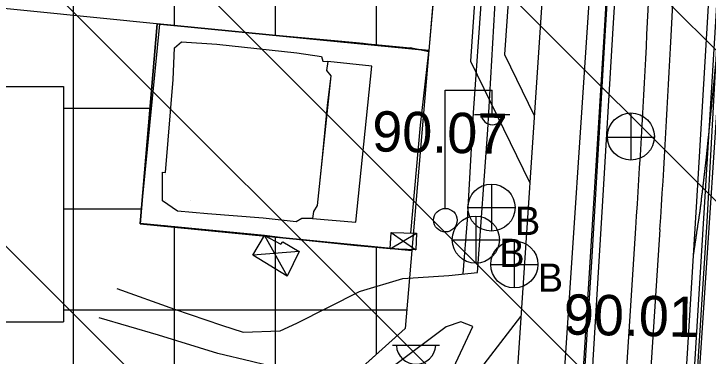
# Model space of a CAD drawing. Extents: x 417995 to 421451, y 4454518 to 4458015.
# Drawn here: x 420203.4 to 420306.6, y 4456373.3 to 4456424.2 of the extents above; entities that cross this region are included whole.
import ezdxf

# ---------------------------------------------------------------- set-up
doc = ezdxf.new("R2010")
doc.units = 0
for name, color, linetype in [('ADAKENARI', 7, 'Continuous'), ('B_Betonzemin', 7, 'Continuous'), ('B_Sundurma', 7, 'Continuous'), ('B_Ticari', 7, 'Continuous'), ('Egri_1m', 7, 'Continuous'), ('KALDIRIM_FAT', 7, 'Continuous'), ('PL_T_TURIZM_TA', 7, 'Continuous'), ('PL_TİCARET', 7, 'Continuous'), ('RAYLI_TOPLU_TAŞIMA_HATTI', 7, 'Continuous'), ('S_Cad_Sok_Lambasi', 7, 'Continuous'), ('S_Elektrik_Diregi', 7, 'Continuous'), ('S_Rogar_Kapagi', 7, 'Continuous'), ('S_Rogar_Kapagi_Buski', 7, 'Continuous'), ('SEMBOL_FAT', 7, 'Continuous'), ('Sinir_Duvar_tek_tarafa_ait', 7, 'Continuous'), ('Sinir_Ist_Duvari', 7, 'Continuous'), ('SN_TR_SIVILASMA', 7, 'Continuous'), ('TRFAT_TİCARET', 7, 'Continuous'), ('TRFAT_TURİZM', 7, 'Continuous'), ('Y_Kot_Noktasi', 7, 'Continuous'), ('Y_Yol_Kotu', 7, 'Continuous'), ('Yol_Insaat', 7, 'Continuous'), ('Yol_Kaldirim_kenari_bordurtasi', 7, 'Continuous'), ('Yol_Sose', 7, 'Continuous'), ('Yol_Toprak_Duz', 7, 'Continuous'), ('Yol_Toprak_Kesik', 7, 'Continuous')]:
    doc.layers.add(name, color=color, linetype=linetype)

msp = doc.modelspace()

# ---------------------------------------------------------------- linework, layer by layer
at = {"layer": 'ADAKENARI'}
for p, q in [((420268.45, 4456459.04), (420265.05, 4456418.78)), ((420222.16, 4456393), (420224.67, 4456422.74)), ((420224.67, 4456422.74), (420265.05, 4456418.78)), ((420265.05, 4456418.78), (420262.53, 4456389.04)), ((420262.53, 4456389.04), (420222.16, 4456393)), ((420262.53, 4456389.04), (420261.55, 4456377.44)), ((420261.55, 4456377.44), (420250.34, 4456367.39))]:
    msp.add_line(p, q, dxfattribs=at)
at = {"layer": 'B_Betonzemin'}
for points in [[(420265.07, 4456418.58), (420262.29, 4456419.17)], [(420262.36, 4456391.63), (420263.79, 4456407.66), (420265.07, 4456418.58)]]:
    msp.add_lwpolyline(points, dxfattribs=at)
at = {"layer": 'B_Sundurma'}
for p, q in [((420259.28, 4456389.28), (420263.22, 4456391.6)), ((420259.43, 4456391.72), (420263.13, 4456389.12)), ((420240.65, 4456391.26), (420244, 4456385.21)), ((420245.79, 4456388.88), (420238.91, 4456388.34))]:
    msp.add_line(p, q, dxfattribs=at)
for points in [[(420259.28, 4456389.28), (420259.43, 4456391.72), (420263.22, 4456391.6), (420263.13, 4456389.12)], [(420240.65, 4456391.26), (420243.07, 4456389.96), (420243.35, 4456390.34), (420245.79, 4456388.88), (420244, 4456385.21), (420238.91, 4456388.34)]]:
    msp.add_lwpolyline(points, close=True, dxfattribs=at)
at = {"layer": 'B_Ticari'}
for points in [[(420233.52, 4456419.7), (420245.43, 4456418.44), (420249.09, 4456417.89), (420249.32, 4456417.17), (420250.05, 4456417.12), (420249.84, 4456415.81), (420250.46, 4456415.03), (420249.94, 4456410.58), (420249.09, 4456401.85), (420248.44, 4456395.71), (420247.9, 4456394.85), (420247.74, 4456393.78), (420246.18, 4456393.81), (420245.35, 4456393.31), (420240.44, 4456393.83), (420232.16, 4456394.49), (420227.72, 4456394.88), (420225.47, 4456396.41), (420225.45, 4456400.68), (420225.89, 4456400.65), (420227.04, 4456414.44), (420227.27, 4456419.15), (420228.28, 4456420.07)], [(420247.74, 4456393.78), (420254.19, 4456393.26), (420256.57, 4456416.45), (420250.05, 4456417.12), (420249.84, 4456415.81), (420250.46, 4456415.03), (420248.44, 4456395.71), (420247.9, 4456394.85)]]:
    msp.add_lwpolyline(points, close=True, dxfattribs=at)
at = {"layer": 'Egri_1m'}
msp.add_spline([(420307.83, 4456418.53), (420307.76, 4456417.87), (420307.7, 4456417.2), (420307.63, 4456416.54), (420307.57, 4456415.88), (420307.5, 4456415.22), (420307.44, 4456414.55), (420307.37, 4456413.89), (420307.31, 4456413.23), (420307.24, 4456412.57), (420307.18, 4456411.9), (420307.11, 4456411.24), (420307.05, 4456410.58), (420306.98, 4456409.92), (420306.91, 4456409.26), (420306.84, 4456408.59), (420306.77, 4456407.93), (420306.71, 4456407.27), (420306.64, 4456406.61), (420306.57, 4456405.94), (420306.5, 4456405.28), (420306.43, 4456404.62), (420306.37, 4456403.96), (420306.3, 4456403.3), (420306.23, 4456402.63), (420306.16, 4456402.02), (420306.1, 4456401.45), (420306.03, 4456400.88), (420305.96, 4456400.31), (420305.9, 4456399.74), (420305.83, 4456399.17), (420305.76, 4456398.6), (420305.7, 4456398.03), (420305.63, 4456397.46), (420305.56, 4456396.89), (420305.5, 4456396.33), (420305.43, 4456395.76), (420305.36, 4456395.19), (420305.28, 4456394.62), (420305.19, 4456394.05), (420305.11, 4456393.49), (420305.02, 4456392.92), (420304.94, 4456392.35), (420304.85, 4456391.79), (420304.77, 4456391.22), (420304.69, 4456390.65), (420304.6, 4456390.09), (420304.52, 4456389.52), (420304.43, 4456388.95), (420304.35, 4456388.38)], degree=3, dxfattribs=at)
at = {"layer": 'KALDIRIM_FAT'}
for p, q in [((420343.18, 4457347.73), (420272.58, 4456286.94)), ((420350.17, 4457347.26), (420279.44, 4456284.59)), ((420370.12, 4457345.92), (420299.04, 4456277.89)), ((420302.5, 4456811.69), (420276.3, 4456418.19)), ((420297.37, 4456809.93), (420271.23, 4456417.19)), ((420276.3, 4456418.19), (420280.71, 4456409.12)), ((420271.23, 4456417.19), (420280.04, 4456399.07)), ((420267.76, 4456364.95), (420278.72, 4456379.23))]:
    msp.add_line(p, q, dxfattribs=at)
at = {"layer": 'PL_T_TURIZM_TA'}
msp.add_lwpolyline([(420224.67, 4456422.74), (420265.05, 4456418.78), (420262.53, 4456389.04), (420222.16, 4456393)], close=True, dxfattribs=at)
at = {"layer": 'PL_TİCARET'}
msp.add_lwpolyline([(420268.45, 4456459.04), (420265.05, 4456418.78), (420224.67, 4456422.74), (420222.16, 4456393), (420262.53, 4456389.04), (420261.55, 4456377.44), (420250.34, 4456367.39), (420235.47, 4456365.1), (420231.22, 4456364.22), (420227.09, 4456362.92), (420223.1, 4456361.21), (420219.31, 4456359.11), (420215.75, 4456356.65), (420212.45, 4456353.84), (420209.45, 4456350.71), (420206.78, 4456347.3), (420204.47, 4456343.63), (420200.62, 4456335.93)], dxfattribs=at)
at = {"layer": 'RAYLI_TOPLU_TAŞIMA_HATTI'}
for p, q in [((420297.46, 4456421.14), (420299.45, 4456460.63)), ((420301.06, 4456420.94), (420303.04, 4456460.4)), ((420283.82, 4456206.8), (420295.81, 4456392.35)), ((420287.41, 4456206.57), (420299.41, 4456392.14))]:
    msp.add_line(p, q, dxfattribs=at)
for centre in [(418298.18, 4456521.46), (418301.77, 4456521.25)]:
    msp.add_arc(centre, 2001.8, 356.3021, 357.12759, dxfattribs=at)
at = {"layer": 'S_Cad_Sok_Lambasi'}
msp.add_line((420259.65, 4456374.96), (420266.65, 4456374.96), dxfattribs=at)
msp.add_arc((420263.15, 4456375.06), 2.93, 183.298, 356.9072, dxfattribs=at)
at = {"layer": 'S_Elektrik_Diregi'}
for p, q in [((420267.48, 4456395.38), (420267.48, 4456412.88)), ((420267.48, 4456412.88), (420274.48, 4456412.88)), ((420274.48, 4456409.38), (420274.48, 4456412.88)), ((420271.82, 4456409.24), (420277.07, 4456409.24))]:
    msp.add_line(p, q, dxfattribs=at)
msp.add_circle((420267.51, 4456393.54), 1.75, dxfattribs=at)
msp.add_arc((420274.48, 4456409.39), 1.66, 184.8384, 355.1464, dxfattribs=at)
at = {"layer": 'S_Rogar_Kapagi'}
for p, q in [((420295.13, 4456402.45), (420295.13, 4456409.45)), ((420291.56, 4456405.91), (420298.56, 4456405.91))]:
    msp.add_line(p, q, dxfattribs=at)
msp.add_circle((420295.08, 4456405.98), 3.5, dxfattribs=at)
at = {"layer": 'S_Rogar_Kapagi_Buski'}
for p, q in [((420274.36, 4456398.91), (420274.36, 4456391.91)), ((420270.86, 4456395.41), (420277.86, 4456395.41)), ((420272.03, 4456394.14), (420272.03, 4456387.14)), ((420268.53, 4456390.64), (420275.53, 4456390.64)), ((420277.75, 4456390.46), (420277.75, 4456383.46)), ((420274.25, 4456386.96), (420281.25, 4456386.96))]:
    msp.add_line(p, q, dxfattribs=at)
for centre in [(420274.36, 4456395.41), (420272.03, 4456390.64), (420277.75, 4456386.96)]:
    msp.add_circle(centre, 3.5, dxfattribs=at)
at = {"layer": 'SEMBOL_FAT'}
for p, q in [((420175.75, 4456413.41), (420210.75, 4456413.41)), ((420210.75, 4456413.41), (420210.75, 4456378.41)), ((420175.75, 4456378.41), (420210.75, 4456378.41))]:
    msp.add_line(p, q, dxfattribs=at)
at = {"layer": 'Sinir_Duvar_tek_tarafa_ait'}
for points in [[(420284.82, 4456317.8), (420286.45, 4456342.33), (420287.95, 4456366.5), (420289.31, 4456388.13), (420291.26, 4456420.95), (420293.62, 4456459.34), (420295.26, 4456486.49)], [(420311.5, 4456485.32), (420308.68, 4456440.23), (420306.16, 4456398.65), (420304.25, 4456367.25), (420301.77, 4456327.14), (420300.34, 4456304.24)], [(420243.41, 4456420.97), (420251.55, 4456420.19), (420255.27, 4456419.85)], [(420255.27, 4456419.85), (420256.05, 4456419.79)], [(420244.87, 4456390.71), (420240.65, 4456391.26)], [(420254.95, 4456389.68), (420254.36, 4456389.73), (420244.87, 4456390.71)], [(420259.28, 4456389.28), (420254.95, 4456389.68)]]:
    msp.add_lwpolyline(points, dxfattribs=at)
at = {"layer": 'Sinir_Ist_Duvari'}
for points in [[(420225.09, 4456422.69), (420195.94, 4456425.6), (420184.24, 4456426.84)], [(420240.65, 4456391.26), (420222.16, 4456393.06), (420225.09, 4456422.69), (420243.41, 4456420.97)], [(420256.05, 4456419.79), (420262.29, 4456419.17)]]:
    msp.add_lwpolyline(points, dxfattribs=at)
at = {"layer": 'SN_TR_SIVILASMA'}
for p, q in [((421271.16, 4455455.4), (420227.3, 4456499.27)), ((421270.93, 4455433.18), (420221.05, 4456483.06)), ((421270.47, 4455388.74), (420206.08, 4456453.13)), ((421270.24, 4455366.53), (420198.6, 4456438.16)), ((421269.77, 4455322.09), (420183.63, 4456408.23))]:
    msp.add_line(p, q, dxfattribs=at)
at = {"layer": 'TRFAT_TİCARET'}
for p, q in [((420257.25, 4456419.54), (420257.25, 4456595.04)), ((420212.25, 4456353.63), (420212.25, 4456594.21)), ((420227.25, 4456422.49), (420227.25, 4456594.16)), ((420242.25, 4456421.02), (420242.25, 4456594.6)), ((420210.75, 4456410.22), (420223.61, 4456410.22)), ((420210.75, 4456395.22), (420222.35, 4456395.22)), ((420227.25, 4456362.97), (420227.25, 4456392.5)), ((420242.25, 4456366.14), (420242.25, 4456391.03)), ((420257.25, 4456373.59), (420257.25, 4456389.55)), ((420210.75, 4456380.22), (420261.79, 4456380.22))]:
    msp.add_line(p, q, dxfattribs=at)
at = {"layer": 'TRFAT_TURİZM'}
for p, q in [((420252.16, 4456419.04), (420252.16, 4456419.04)), ((420255.91, 4456419.04), (420255.91, 4456419.04)), ((420225.91, 4456400.29), (420225.91, 4456400.29)), ((420225.91, 4456396.54), (420225.91, 4456396.54)), ((420229.66, 4456396.54), (420229.66, 4456396.54)), ((420225.91, 4456392.79), (420225.91, 4456392.79)), ((420229.66, 4456392.79), (420229.66, 4456392.79))]:
    msp.add_line(p, q, dxfattribs=at)
at = {"layer": 'Yol_Insaat'}
for points in [[(420284.03, 4456289.48), (420285.01, 4456311.34), (420286.82, 4456331.45), (420288.53, 4456353.61), (420289.47, 4456372.74), (420290.86, 4456395.57), (420292.37, 4456421.27), (420295.09, 4456464.37), (420296.55, 4456490.16), (420297.66, 4456507.33)], [(420311.65, 4456507.19), (420310.81, 4456492.77), (420309.04, 4456466.64), (420306.65, 4456427.13), (420304.84, 4456396.34), (420302.72, 4456361.66), (420300.32, 4456324.62), (420299.34, 4456304.02), (420298.49, 4456284.56)]]:
    msp.add_lwpolyline(points, dxfattribs=at)
at = {"layer": 'Yol_Kaldirim_kenari_bordurtasi'}
msp.add_lwpolyline([(420276.18, 4456457.86), (420274.35, 4456443.76), (420272.86, 4456427.12), (420271.63, 4456409.52), (420270.74, 4456393.57), (420270.12, 4456385.55)], dxfattribs=at)
at = {"layer": 'Yol_Sose'}
for points in [[(420296.23, 4456507.35), (420294.74, 4456483.41), (420292.96, 4456452.92), (420291.09, 4456421.64), (420289.33, 4456392.83), (420287.78, 4456368.2), (420286.44, 4456347.53), (420284.32, 4456321.71), (420282.8, 4456300.77), (420282.74, 4456289.92)], [(420300.26, 4456283.95), (420301.25, 4456300.9), (420302.09, 4456320.86), (420303.41, 4456343.89), (420304.8, 4456367.92), (420306.42, 4456393.29), (420307.71, 4456416.68), (420309.45, 4456444.06), (420311.03, 4456471.44), (420312.72, 4456493.17), (420313.42, 4456507.17)], [(420272.27, 4456385.77), (420273.8, 4456407), (420275, 4456427.63), (420276.66, 4456448.1)], [(420254.63, 4456359.28), (420255.12, 4456359.39), (420258.22, 4456360.65), (420262.9, 4456363.85), (420268.31, 4456370.72), (420271.57, 4456377.73)]]:
    msp.add_lwpolyline(points, dxfattribs=at)
at = {"layer": 'Yol_Toprak_Duz'}
for points in [[(420242.77, 4456371.53), (420238.69, 4456372.5), (420233.7, 4456373.7), (420224.88, 4456376.44), (420216.04, 4456379)], [(420271.57, 4456377.73), (420269.8, 4456378.43), (420267.64, 4456377.67), (420259.96, 4456371.94), (420254.75, 4456370.41)]]:
    msp.add_lwpolyline(points, dxfattribs=at)
at = {"layer": 'Yol_Toprak_Kesik'}
for points in [[(420254.88, 4456382.96), (420261.19, 4456384.87), (420268.02, 4456385.33), (420272.27, 4456385.77)], [(420218.66, 4456383.36), (420227.26, 4456380.32), (420234.22, 4456377.93), (420237.46, 4456376.88), (420242.94, 4456377.07)], [(420242.94, 4456377.07), (420245.42, 4456378.22), (420254.76, 4456382.93), (420254.88, 4456382.96)]]:
    msp.add_lwpolyline(points, dxfattribs=at)

# ---------------------------------------------------------------- texts
at = {"layer": 'S_Rogar_Kapagi_Buski'}
for p in [(420277.86, 4456391.34), (420275.53, 4456386.57), (420281.25, 4456382.89)]:
    msp.add_text('B', height=4.2, dxfattribs=at).set_placement(p)
at = {"layer": 'Y_Kot_Noktasi'}
msp.add_text('90.07', height=6, rotation=358.8393, dxfattribs=at).set_placement((420256.58, 4456403.78))
at = {"layer": 'Y_Yol_Kotu'}
msp.add_text('90.01', height=6, rotation=358.8289, dxfattribs=at).set_placement((420285.05, 4456376.55))

doc.saveas('drawing.dxf')
